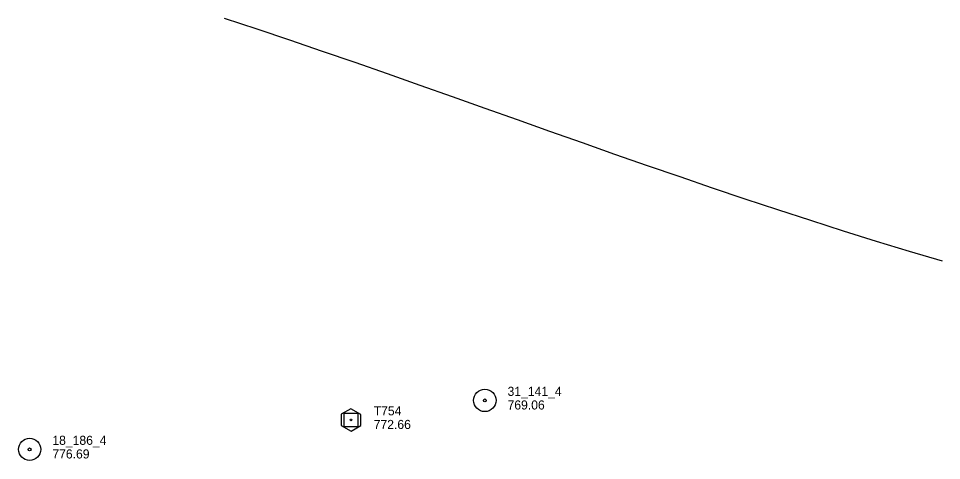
# Model space of a CAD drawing. Extents: x 589250 to 1188077, y 162953 to 363065.
# Drawn here: x 593052 to 593662, y 179283 to 179575 of the extents above; entities that cross this region are included whole.
import ezdxf

# ---------------------------------------------------------------- set-up
doc = ezdxf.new("R2010")
doc.units = 0
for name, color, linetype in [('E_DRN_DrainTile', 7, 'Continuous'), ('E_MAP_Control', 7, 'Continuous'), ('E_MAP_PassPoints', 7, 'Continuous')]:
    doc.layers.add(name, color=color, linetype=linetype)

msp = doc.modelspace()

# ---------------------------------------------------------------- linework, layer by layer
at = {"layer": 'E_DRN_DrainTile'}
msp.add_lwpolyline([(593662.27, 179414.5), (593640.46, 179420.93), (593618.7, 179427.54), (593596.99, 179434.3), (593575.33, 179441.22), (593553.71, 179448.26), (593532.13, 179455.43), (593510.58, 179462.7), (593489.06, 179470.06), (593467.57, 179477.5), (593446.09, 179485), (593424.64, 179492.55), (593403.19, 179500.14), (593381.75, 179507.74), (593360.31, 179515.35), (593338.87, 179522.95), (593317.42, 179530.52), (593295.96, 179538.06), (593274.48, 179545.55), (593252.98, 179552.98), (593231.46, 179560.32), (593209.91, 179567.57), (593188.32, 179574.72), (593188.32, 179574.72), (593188.32, 179574.72)], dxfattribs=at)
at = {"layer": 'E_MAP_Control'}
for p, q in [((593267.31, 179305.16), (593267.31, 179314.16)), ((593267.31, 179314.16), (593276.31, 179314.16)), ((593267.31, 179305.16), (593267.31, 179314.16)), ((593267.31, 179314.16), (593276.31, 179314.16)), ((593276.31, 179314.16), (593276.31, 179305.16)), ((593276.31, 179314.16), (593276.31, 179305.16)), ((593276.31, 179305.16), (593267.31, 179305.16)), ((593276.31, 179305.16), (593267.31, 179305.16))]:
    msp.add_line(p, q, dxfattribs=at)
msp.add_lwpolyline([(593265.4, 179313.42), (593265.4, 179306.03), (593271.86, 179302.31), (593278.25, 179305.97), (593278.25, 179313.3), (593271.73, 179317.03)], close=True, dxfattribs=at)
msp.add_lwpolyline([(593265.4, 179313.42), (593265.4, 179306.03), (593271.86, 179302.31), (593278.25, 179305.97), (593278.25, 179313.3), (593271.73, 179317.03)], close=True, dxfattribs=at)
msp.add_circle((593271.81, 179309.66), 0.546, dxfattribs=at)
msp.add_circle((593271.81, 179309.66), 0.546, dxfattribs=at)
at = {"layer": 'E_MAP_PassPoints'}
for centre, radius in [((593360.19, 179322.55), 7.38), ((593360.19, 179322.55), 7.38), ((593360.19, 179322.55), 0.945), ((593360.19, 179322.55), 0.945), ((593059.67, 179290.21), 7.38), ((593059.67, 179290.21), 7.38), ((593059.67, 179290.21), 0.945), ((593059.67, 179290.21), 0.945)]:
    msp.add_circle(centre, radius, dxfattribs=at)

# ---------------------------------------------------------------- texts
at = {"layer": 'E_MAP_Control'}
for s, p in [('T754', (593286.82, 179312.66)), ('T754', (593286.82, 179312.66)), ('772.66', (593286.82, 179303.66)), ('772.66', (593286.82, 179303.66))]:
    msp.add_text(s, height=6, dxfattribs=at).set_placement(p)
at = {"layer": 'E_MAP_PassPoints'}
for s, p in [('31_141_4', (593375.19, 179325.53)), ('31_141_4', (593375.19, 179325.53)), ('769.06', (593375.19, 179316.53)), ('769.06', (593375.19, 179316.53)), ('18_186_4', (593074.67, 179293.2)), ('18_186_4', (593074.67, 179293.2)), ('776.69', (593074.67, 179284.2)), ('776.69', (593074.67, 179284.2))]:
    msp.add_text(s, height=6, dxfattribs=at).set_placement(p)

doc.saveas('drawing.dxf')
